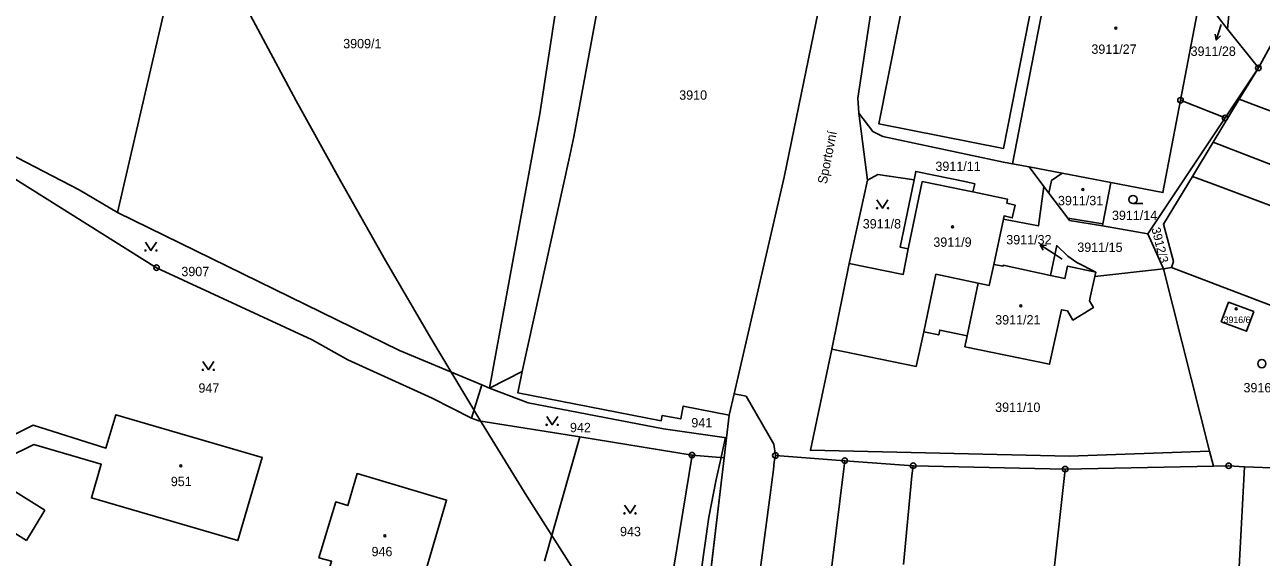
# Model space of a CAD drawing. Extents: x -644096 to -634268, y -1141430 to -1133463.
# Drawn here: x -639944.1 to -639719.5, y -1137796.7 to -1137699.9 of the extents above; entities that cross this region are included whole.
import ezdxf

# ---------------------------------------------------------------- set-up
doc = ezdxf.new("R2010")
doc.units = 0
for name, color, linetype in [('_CIVIL_CONSTRUCTION', 7, 'Continuous'), ('B_Hranice _3D', 7, 'Continuous'), ('M_Svah_Nasyp', 7, 'Continuous'), ('M_Svah_Zarez', 7, 'Continuous'), ('spodek_zarez', 7, 'Continuous'), ('svrsek_osa_sjezdy', 7, 'Continuous'), ('svrsek_osa_terminal_VRT', 7, 'Continuous'), ('svrsek_osa_VRT', 7, 'Continuous'), ('svrsek_popisy_VRT', 7, 'Continuous'), ('terminal_VRT', 7, 'Continuous')]:
    doc.layers.add(name, color=color, linetype=linetype)

msp = doc.modelspace()

# ---------------------------------------------------------------- linework, layer by layer
at = {"layer": '_CIVIL_CONSTRUCTION'}
for centre, radius in [((-639720.03, -1137707.76), 0.5), ((-639720.03, -1137707.76), 0.0303), ((-639734.18, -1137713.64), 0.5), ((-639734.18, -1137713.64), 0.0303), ((-639726.09, -1137716.85), 0.5), ((-639726.09, -1137716.85), 0.0303), ((-639920.18, -1137744.08), 0.5), ((-639920.18, -1137744.08), 0.0303), ((-639822.91, -1137778.14), 0.5), ((-639822.91, -1137778.14), 0.0303), ((-639807.77, -1137778.21), 0.5), ((-639807.77, -1137778.21), 0.0303), ((-639795.17, -1137779.15), 0.5), ((-639795.17, -1137779.15), 0.0303), ((-639782.75, -1137780.07), 0.5), ((-639782.75, -1137780.07), 0.0303), ((-639755.13, -1137780.68), 0.5), ((-639755.13, -1137780.68), 0.0303), ((-639725.43, -1137780.08), 0.5), ((-639725.43, -1137780.08), 0.0303)]:
    msp.add_circle(centre, radius, dxfattribs=at)
at = {"layer": 'B_Hranice _3D'}
msp.add_lwpolyline([(-639821.48, -1137815.87), (-639817.08, -1137778.62), (-639816.65, -1137774.98), (-639816.83, -1137774.96), (-639817.11, -1137776.25), (-639817.64, -1137778.57), (-639818.55, -1137782.56), (-639819.87, -1137789.44), (-639821.28, -1137799.3)], dxfattribs=at)
at = {"layer": 'M_Svah_Nasyp'}
for p, q in [((-639757.59, -1137728.24), (-639755.69, -1137726.92)), ((-639781.12, -1137728.41), (-639783.65, -1137740.63)), ((-639773.39, -1137730.01), (-639781.12, -1137728.41)), ((-639757.59, -1137728.24), (-639758.1, -1137730.51)), ((-639771.88, -1137730.32), (-639773.39, -1137730.01)), ((-639754.65, -1137735.05), (-639748.3, -1137736.13)), ((-639780.81, -1137755.75), (-639778.63, -1137745.28)), ((-639778.63, -1137745.28), (-639770.94, -1137746.88)), ((-639949.42, -1137782.6), (-639940.5, -1137788.14)), ((-639943.78, -1137793.67), (-639952.62, -1137788.1)), ((-639940.5, -1137788.14), (-639943.78, -1137793.67))]:
    msp.add_line(p, q, dxfattribs=at)
at = {"layer": 'M_Svah_Zarez'}
for centre in [(-639745.95, -1137700.55), (-639751.9, -1137729.87), (-639775.59, -1137736.66), (-639763.19, -1137751.01), (-639724.05, -1137751.56), (-639915.79, -1137780.09), (-639878.71, -1137792.79)]:
    msp.add_circle(centre, 0.175, dxfattribs=at)
at = {"layer": 'spodek_zarez'}
msp.add_circle((-638683.07, -1137056.85), 1378.08, dxfattribs=at)
at = {"layer": 'svrsek_osa_sjezdy'}
msp.add_line((-639742.8, -1137732.43), (-639741.05, -1137732.43), dxfattribs=at)
for points in [[(-639789.32, -1137731.76), (-639788.32, -1137733.26), (-639787.32, -1137731.76)], [(-639922.2, -1137739.46), (-639921.2, -1137740.96), (-639920.2, -1137739.46)], [(-639911.77, -1137761.14), (-639910.77, -1137762.64), (-639909.77, -1137761.14)], [(-639849.31, -1137771.13), (-639848.31, -1137772.63), (-639847.31, -1137771.13)], [(-639835.18, -1137787.22), (-639834.18, -1137788.72), (-639833.18, -1137787.22)]]:
    msp.add_lwpolyline(points, dxfattribs=at)
for centre, radius in [((-639742.8, -1137731.68), 0.75), ((-639789.32, -1137733.26), 0.1), ((-639787.32, -1137733.26), 0.1), ((-639922.2, -1137740.96), 0.1), ((-639920.2, -1137740.96), 0.1), ((-639719.41, -1137761.51), 0.75), ((-639911.77, -1137762.64), 0.1), ((-639909.77, -1137762.64), 0.1), ((-639849.31, -1137772.63), 0.1), ((-639847.31, -1137772.63), 0.1), ((-639835.18, -1137788.72), 0.1), ((-639833.18, -1137788.72), 0.1)]:
    msp.add_circle(centre, radius, dxfattribs=at)
at = {"layer": 'svrsek_osa_terminal_VRT'}
msp.add_arc((-642050.26, -1145189.6), 8802.25, 41.413152, 75.317049, dxfattribs=at)
at = {"layer": 'svrsek_popisy_VRT'}
for p, q in [((-639726.8, -1137699.89), (-639727.73, -1137702.74)), ((-639727.73, -1137702.74), (-639727.89, -1137701.64)), ((-639727.73, -1137702.74), (-639726.94, -1137701.95)), ((-639757.15, -1137741.55), (-639759.67, -1137739.92)), ((-639759.67, -1137739.92), (-639758.55, -1137740.04)), ((-639759.67, -1137739.92), (-639759.1, -1137740.88)), ((-639755.66, -1137742.52), (-639757.15, -1137741.55))]:
    msp.add_line(p, q, dxfattribs=at)
at = {"layer": 'terminal_VRT'}
for p, q in [((-639927.25, -1137734.03), (-639908.21, -1137651.67)), ((-639724.61, -1137688.7), (-639725.63, -1137700.72)), ((-639720.03, -1137707.76), (-639715.18, -1137698.91)), ((-639725.63, -1137700.72), (-639720.03, -1137707.76)), ((-639720.03, -1137707.76), (-639726.09, -1137716.85)), ((-639723.51, -1137713.46), (-639720.03, -1137707.76)), ((-639726.09, -1137716.85), (-639734.18, -1137713.64)), ((-639728.25, -1137721.29), (-639723.51, -1137713.46)), ((-639791.02, -1137728.19), (-639792.64, -1137715.99)), ((-639740.14, -1137737.91), (-639726.09, -1137716.85)), ((-639732.02, -1137727.49), (-639728.25, -1137721.29)), ((-639761.7, -1137725.76), (-639764.7, -1137725.21)), ((-639758.98, -1137729.35), (-639761.7, -1137725.76)), ((-639815.27, -1137767.02), (-639806.19, -1137727.65)), ((-639794.37, -1137743.33), (-639791.02, -1137728.19)), ((-639768.11, -1137743.49), (-639766.35, -1137735.26)), ((-639748.37, -1137736.49), (-639740.14, -1137737.91)), ((-639737.24, -1137744.27), (-639740.14, -1137737.91)), ((-639797.49, -1137758.87), (-639794.37, -1137743.33)), ((-639737.24, -1137744.27), (-639749.73, -1137745.65)), ((-639749.56, -1137744.91), (-639749.73, -1137745.65)), ((-639737.24, -1137744.27), (-639735.79, -1137744.05)), ((-639728.89, -1137777.45), (-639737.24, -1137744.27)), ((-639735.79, -1137744.05), (-639706.93, -1137755.09)), ((-639853.75, -1137762.96), (-639859.73, -1137765.96)), ((-639861.11, -1137765.38), (-639862.96, -1137771.45)), ((-639859.73, -1137765.96), (-639861.11, -1137765.38)), ((-639815.27, -1137767.02), (-639816.16, -1137770.86)), ((-639813.07, -1137767.43), (-639815.27, -1137767.02)), ((-639816.16, -1137770.86), (-639816.65, -1137774.98)), ((-639828.12, -1137773.38), (-639816.65, -1137774.98)), ((-639843.32, -1137774.84), (-639849.72, -1137797.39)), ((-639843.32, -1137774.84), (-639822.91, -1137778.14)), ((-639816.65, -1137774.98), (-639817.08, -1137778.62)), ((-639822.91, -1137778.14), (-639830.82, -1137827.04)), ((-639817.08, -1137778.62), (-639822.91, -1137778.14)), ((-639795.17, -1137779.15), (-639807.77, -1137778.21)), ((-639728.21, -1137780.14), (-639728.89, -1137777.45)), ((-639782.75, -1137780.07), (-639795.17, -1137779.15)), ((-639755.13, -1137780.68), (-639782.75, -1137780.07)), ((-639728.21, -1137780.14), (-639755.13, -1137780.68))]:
    msp.add_line(p, q, dxfattribs=at)
for points in [[(-639842.89, -1137665.92), (-639850.59, -1137716.09), (-639859.73, -1137765.96)], [(-639792.64, -1137715.99), (-639792.77, -1137713.28), (-639785.39, -1137664.43)], [(-639806.19, -1137727.65), (-639800.45, -1137699.63), (-639795.65, -1137676.58), (-639834.59, -1137668.56), (-639839.1, -1137691.69), (-639844.39, -1137720.31)], [(-639780.33, -1137674.23), (-639757.72, -1137678.67), (-639766.33, -1137722.39), (-639788.97, -1137717.94), (-639780.33, -1137674.23)], [(-639764.7, -1137725.21), (-639755.79, -1137679.22), (-639751.37, -1137680.12)], [(-639737.5, -1137682.94), (-639728.62, -1137684.51), (-639734.18, -1137713.64)], [(-639725.63, -1137700.72), (-639727.52, -1137698.3), (-639724.61, -1137688.7)], [(-639862.96, -1137771.45), (-639870.11, -1137767.79), (-639885.45, -1137760.85), (-639891.91, -1137757.19), (-639920.18, -1137744.08), (-639953.16, -1137723.46), (-639993.87, -1137707.25), (-639994.2, -1137707.12)], [(-639734.18, -1137713.64), (-639737.39, -1137730.44), (-639746.84, -1137728.62)], [(-639675.37, -1137731.46), (-639720.52, -1137714.58), (-639723.51, -1137713.46)], [(-639764.7, -1137725.21), (-639766.35, -1137724.9), (-639788.23, -1137720.24), (-639790.09, -1137719.3), (-639792.64, -1137715.99)], [(-639927.25, -1137734.03), (-639934.24, -1137729.92), (-639952.02, -1137720.72), (-639960.93, -1137716.82)], [(-639844.39, -1137720.31), (-639845.31, -1137724.54), (-639853.75, -1137762.96)], [(-639728.25, -1137721.29), (-639724.96, -1137722.56), (-639678.5, -1137740.51)], [(-639782.59, -1137728.11), (-639789.17, -1137727.16), (-639791.02, -1137728.19)], [(-639766.35, -1137735.26), (-639766.23, -1137734.67), (-639764.74, -1137735.02), (-639764.22, -1137732.69), (-639765.73, -1137732.32), (-639765.58, -1137731.63), (-639771.88, -1137730.32), (-639771.57, -1137728.81), (-639773.08, -1137728.5), (-639782.27, -1137726.59), (-639782.59, -1137728.11)], [(-639761.7, -1137725.76), (-639755.69, -1137726.92), (-639746.84, -1137728.62)], [(-639794.37, -1137743.33), (-639784.55, -1137745.29), (-639783.65, -1137740.63), (-639785.12, -1137740.32), (-639782.59, -1137728.11)], [(-639766.35, -1137735.26), (-639759.99, -1137736.49), (-639758.98, -1137729.35)], [(-639748.37, -1137736.49), (-639754.33, -1137735.47), (-639754.65, -1137735.05), (-639758.1, -1137730.51), (-639758.98, -1137729.35)], [(-639746.84, -1137728.62), (-639748.3, -1137736.13), (-639748.37, -1137736.49)], [(-639735.79, -1137744.05), (-639735.46, -1137742.93), (-639737.28, -1137736.17), (-639732.02, -1137727.49)], [(-639732.02, -1137727.49), (-639728.36, -1137728.86), (-639680.51, -1137746.75)], [(-639861.11, -1137765.38), (-639876.03, -1137759.14), (-639927.25, -1137734.03)], [(-639757.79, -1137745.49), (-639756.66, -1137740.05), (-639754.64, -1137741.96), (-639753.03, -1137743.12), (-639749.56, -1137744.91)], [(-639772.93, -1137756.44), (-639770.94, -1137746.88), (-639768.92, -1137747.3), (-639768.11, -1137743.49)], [(-639768.11, -1137743.49), (-639766.41, -1137743.8), (-639766.37, -1137743.64), (-639757.79, -1137745.49)], [(-639749.56, -1137744.91), (-639754.68, -1137743.79), (-639755.17, -1137746.05), (-639757.79, -1137745.49)], [(-639749.73, -1137745.65), (-639750.52, -1137749.17), (-639750.73, -1137750.11), (-639750.01, -1137751.33), (-639753.72, -1137753.59), (-639754.71, -1137751.93), (-639755.78, -1137751.73), (-639757.97, -1137761.64), (-639773.35, -1137758.44), (-639772.93, -1137756.44)], [(-639720.85, -1137752.06), (-639722.19, -1137755.62), (-639726.78, -1137753.91), (-639725.46, -1137750.36), (-639720.85, -1137752.06)], [(-639797.49, -1137758.87), (-639782.19, -1137762.02), (-639780.81, -1137755.75), (-639778.09, -1137756.31), (-639777.91, -1137755.41), (-639772.93, -1137756.44)], [(-639728.89, -1137777.45), (-639754.42, -1137778.36), (-639801.42, -1137777.25), (-639801.17, -1137776.1), (-639797.49, -1137758.87)], [(-639816.16, -1137770.86), (-639824.52, -1137769.24), (-639824.97, -1137771.57), (-639828.31, -1137770.92), (-639828.5, -1137771.9), (-639854.54, -1137766.84), (-639853.75, -1137762.96)], [(-639859.73, -1137765.96), (-639852.67, -1137768.66), (-639828.12, -1137773.38)], [(-639807.77, -1137778.21), (-639808.06, -1137776.18), (-639813.07, -1137767.43)], [(-639969.26, -1137786), (-639942.62, -1137772.7), (-639929.37, -1137776.86), (-639927.6, -1137770.79), (-639900.99, -1137778.55), (-639905.39, -1137793.66), (-639932.01, -1137785.91), (-639930.23, -1137779.8), (-639942.47, -1137776.23), (-639967.9, -1137788.74)], [(-639862.96, -1137771.45), (-639861.63, -1137771.88), (-639843.32, -1137774.84)], [(-639827.26, -1137864.83), (-639827.19, -1137864.23), (-639823.14, -1137829.92), (-639817.08, -1137778.62)], [(-639807.77, -1137778.21), (-639807.98, -1137779.37), (-639808.13, -1137780.73), (-639808.74, -1137785.38), (-639814.33, -1137827.81)], [(-639795.17, -1137779.15), (-639795.36, -1137780.66), (-639801.7, -1137832.05)], [(-639782.75, -1137780.07), (-639782.99, -1137781.93), (-639784.49, -1137798.01)], [(-639755.13, -1137780.68), (-639755.22, -1137781.32), (-639759.21, -1137817.38), (-639762.01, -1137840.49)], [(-639722.55, -1137780.25), (-639725.43, -1137780.08), (-639728.21, -1137780.14)], [(-639725.39, -1137835.21), (-639723.75, -1137803.04), (-639722.55, -1137780.25)], [(-639722.55, -1137780.25), (-639715.99, -1137780.52), (-639710.67, -1137780.7), (-639705.39, -1137780.98)], [(-639887.72, -1137820.75), (-639883.93, -1137808.43), (-639874.77, -1137811.1), (-639867.5, -1137786.3), (-639883.75, -1137781.5), (-639885.42, -1137787.31), (-639887.64, -1137786.62), (-639890.68, -1137796.78), (-639888.39, -1137797.43), (-639889.99, -1137803.01)]]:
    msp.add_lwpolyline(points, dxfattribs=at)

# ---------------------------------------------------------------- texts
at = {"layer": 'svrsek_osa_VRT'}
for s, height, p in [('3909/1', 1.7, (-639886.28, -1137704.2)), ('3911/27', 1.7, (-639750.37, -1137705.21)), ('3911/28', 1.7, (-639732.35, -1137705.58)), ('3910', 1.7, (-639825.24, -1137713.55)), ('3911/11', 1.7, (-639778.7, -1137726.5)), ('3911/31', 1.7, (-639756.44, -1137732.73)), ('3911/14', 1.7, (-639746.63, -1137735.41)), ('3911/8', 1.7, (-639791.9, -1137736.95)), ('3911/32', 1.7, (-639765.83, -1137739.84)), ('3911/9', 1.7, (-639779.08, -1137740.28)), ('3911/15', 1.7, (-639752.93, -1137741.21)), ('3907', 1.7, (-639915.68, -1137745.62)), ('3911/21', 1.7, (-639767.84, -1137754.4)), ('3916/6', 1.19, (-639726.34, -1137754.14)), ('947', 1.7, (-639912.57, -1137766.79)), ('3916/4', 1.7, (-639722.74, -1137766.74)), ('3911/10', 1.7, (-639767.85, -1137770.29)), ('941', 1.7, (-639823.04, -1137773.1)), ('942', 1.7, (-639845.08, -1137773.98)), ('951', 1.7, (-639917.59, -1137783.78)), ('943', 1.7, (-639835.99, -1137792.88)), ('946', 1.7, (-639881.13, -1137796.52))]:
    msp.add_text(s, height=height, dxfattribs=at).set_placement(p)
msp.add_text('3912/3', height=1.615, rotation=284, dxfattribs=at).set_placement((-639739.48, -1137736.96))
at = {"layer": 'svrsek_popisy_VRT'}
msp.add_text('Sportovní', height=1.7, rotation=79, dxfattribs=at).set_placement((-639798.45, -1137728.96))

doc.saveas('drawing.dxf')
